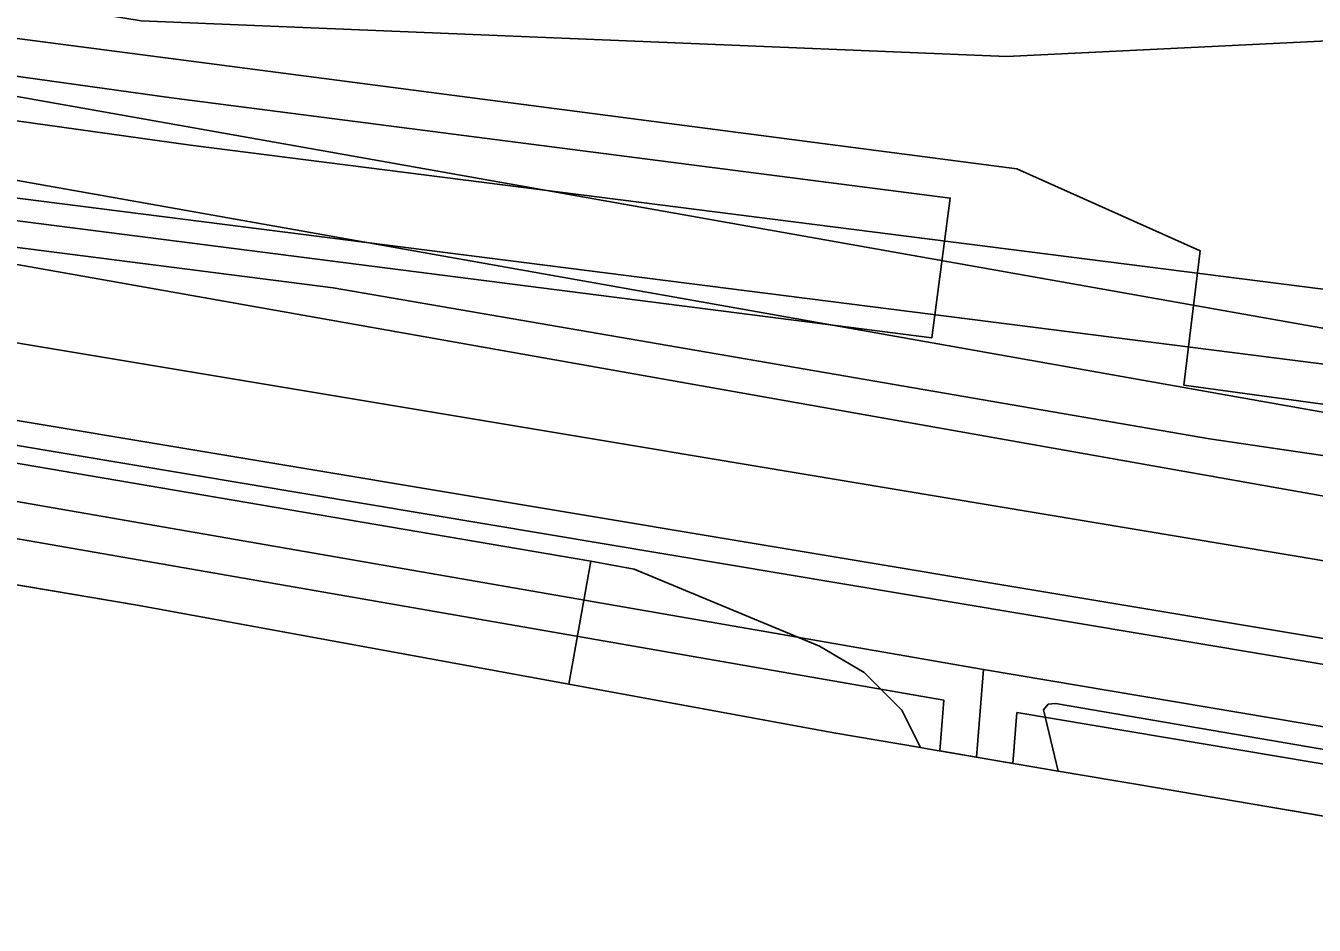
# Model space of a CAD drawing. Extents: x -263423 to -261326, y -1240067 to -1237864.
# Drawn here: x -263213.9 to -263160.1, y -1240032.8 to -1239995.3 of the extents above; entities that cross this region are included whole.
import ezdxf

# ---------------------------------------------------------------- set-up
doc = ezdxf.new("R2010")
doc.units = 0
for name, color, linetype in [('body_kn', 7, 'Continuous'), ('katuz_linie', 7, 'Continuous'), ('kladpar_hranice', 7, 'Continuous'), ('kladpar_plochy', 7, 'Continuous'), ('linie', 7, 'Continuous'), ('tarchy_linie', 7, 'Continuous'), ('zappar_hrandruhpozemk', 7, 'Continuous'), ('zuob_linie', 7, 'Continuous'), ('zuob_plochy', 7, 'Continuous')]:
    doc.layers.add(name, color=color, linetype=linetype)

msp = doc.modelspace()

# ---------------------------------------------------------------- linework, layer by layer
at = {"layer": 'body_kn'}
for p, q in [((-263172.95, -1239996.57), (-263172.95, -1239996.57)), ((-263207.84, -1239998.29), (-263207.84, -1239998.29)), ((-263207.05, -1240000.27), (-263207.05, -1240000.27)), ((-263172.53, -1240001.26), (-263172.53, -1240001.26)), ((-263175.31, -1240002.48), (-263175.31, -1240002.48)), ((-263164.87, -1240004.68), (-263164.87, -1240004.68)), ((-263201.08, -1240006.23), (-263201.08, -1240006.23)), ((-263176.08, -1240008.32), (-263176.08, -1240008.32)), ((-263165.56, -1240010.29), (-263165.56, -1240010.29)), ((-263164.48, -1240012.54), (-263164.48, -1240012.54)), ((-263211.31, -1240014.06), (-263211.31, -1240014.06)), ((-263190.32, -1240017.64), (-263190.32, -1240017.64)), ((-263190.32, -1240017.64), (-263190.32, -1240017.64)), ((-263188.52, -1240017.98), (-263188.52, -1240017.98)), ((-263209.19, -1240019.49), (-263209.19, -1240019.49)), ((-263180.77, -1240021.19), (-263180.77, -1240021.19)), ((-263178.91, -1240022.29), (-263178.91, -1240022.29)), ((-263173.93, -1240022.17), (-263173.93, -1240022.17)), ((-263173.93, -1240022.17), (-263173.93, -1240022.17)), ((-263191.24, -1240022.78), (-263191.24, -1240022.78)), ((-263175.58, -1240023.45), (-263175.58, -1240023.45)), ((-263177.34, -1240023.87), (-263177.34, -1240023.87)), ((-263172.53, -1240023.97), (-263172.53, -1240023.97)), ((-263171.42, -1240023.85), (-263171.42, -1240023.85)), ((-263171.22, -1240023.62), (-263171.22, -1240023.62)), ((-263170.91, -1240023.59), (-263170.91, -1240023.59)), ((-263180.18, -1240024.81), (-263180.18, -1240024.81)), ((-263176.55, -1240025.43), (-263176.55, -1240025.43)), ((-263176.55, -1240025.43), (-263176.55, -1240025.43)), ((-263176.34, -1240025.47), (-263176.34, -1240025.47)), ((-263175.75, -1240025.57), (-263175.75, -1240025.57)), ((-263174.22, -1240025.83), (-263174.22, -1240025.83)), ((-263172.7, -1240026.09), (-263172.7, -1240026.09)), ((-263170.81, -1240026.41), (-263170.81, -1240026.41)), ((-263170.81, -1240026.41), (-263170.81, -1240026.41)), ((-263170.64, -1240026.44), (-263170.64, -1240026.44)), ((-263167.39, -1240026.99), (-263167.39, -1240026.99)), ((-263163.4, -1240027.67), (-263163.4, -1240027.67))]:
    msp.add_line(p, q, dxfattribs=at)
at = {"layer": 'katuz_linie'}
msp.add_lwpolyline([(-263151.97, -1240029.62), (-263163.4, -1240027.67), (-263167.39, -1240026.99), (-263170.64, -1240026.44), (-263170.81, -1240026.41), (-263176.34, -1240025.47), (-263176.55, -1240025.43), (-263180.18, -1240024.81), (-263191.24, -1240022.78), (-263209.19, -1240019.49), (-263235.46, -1240015.06), (-263242.01, -1240014), (-263246.07, -1240013.35), (-263262.77, -1240010.57), (-263269.76, -1240009.05), (-263286.17, -1240006.1), (-263293.61, -1240004.9)], dxfattribs=at)
at = {"layer": 'kladpar_hranice'}
msp.add_lwpolyline([(-263151.97, -1240029.62), (-263163.4, -1240027.67), (-263167.39, -1240026.99), (-263170.64, -1240026.44), (-263170.81, -1240026.41), (-263176.34, -1240025.47), (-263176.55, -1240025.43), (-263180.18, -1240024.81), (-263191.24, -1240022.78), (-263209.19, -1240019.49), (-263235.46, -1240015.06), (-263242.01, -1240014), (-263246.07, -1240013.35), (-263262.77, -1240010.57), (-263269.76, -1240009.05)], dxfattribs=at)
at = {"layer": 'kladpar_plochy'}
for p, q in [((-263209.19, -1240019.49), (-263235.46, -1240015.06)), ((-263191.24, -1240022.78), (-263209.19, -1240019.49)), ((-263180.18, -1240024.81), (-263191.24, -1240022.78)), ((-263176.55, -1240025.43), (-263180.18, -1240024.81)), ((-263176.34, -1240025.47), (-263176.55, -1240025.43)), ((-263170.81, -1240026.41), (-263176.34, -1240025.47)), ((-263170.64, -1240026.44), (-263170.81, -1240026.41)), ((-263167.39, -1240026.99), (-263170.64, -1240026.44)), ((-263163.4, -1240027.67), (-263167.39, -1240026.99)), ((-263151.97, -1240029.62), (-263163.4, -1240027.67))]:
    msp.add_line(p, q, dxfattribs=at)
at = {"layer": 'linie'}
for points in [[(-263294.31, -1239988.67), (-263268.78, -1239991.92), (-263241.89, -1239995.4), (-263207.05, -1240000.27), (-262981.57, -1240028.93)], [(-262975.3, -1240032.85), (-263221.73, -1240001.53), (-263271.17, -1239995.24), (-263294.25, -1239992.31)]]:
    msp.add_lwpolyline(points, dxfattribs=at)
at = {"layer": 'tarchy_linie'}
for points in [[(-263155.27, -1239995.7), (-263172.95, -1239996.57), (-263209.1, -1239995.07), (-263262.48, -1239986.35), (-263291.97, -1239977.65), (-263294.53, -1239977.46), (-263294.56, -1239975.85), (-263294.57, -1239975.32), (-263294.57, -1239975.24), (-263294.58, -1239974.58), (-263294.6, -1239973.59)], [(-263294.33, -1239987.55), (-263230.04, -1239998.95), (-263150.79, -1240013.01), (-263089.3, -1240012.13), (-263026.76, -1240020.2), (-262979.54, -1240026.3), (-262896.92, -1240020.74), (-262789.71, -1240011.94), (-262677.55, -1239975.98)], [(-263151.07, -1240016.46), (-263230.64, -1240002.35), (-263294.27, -1239991.06), (-263294.33, -1239987.55), (-263294.4, -1239984.03), (-263229.44, -1239995.55), (-263154.03, -1240008.93)], [(-263149.27, -1240027.88), (-263172.53, -1240023.97), (-263172.7, -1240026.09), (-263174.22, -1240025.83), (-263175.75, -1240025.57), (-263175.58, -1240023.45), (-263216.59, -1240016.31), (-263293.92, -1240001.77), (-263294.07, -1240000.27), (-263294.08, -1240000.17), (-263294.1, -1239999.92), (-263294.11, -1239999.43), (-263294.14, -1239997.67), (-263294.21, -1239994.42), (-263227.76, -1240006.28), (-263146.43, -1240019.84)], [(-263294.14, -1239997.67), (-263228.32, -1240009.43), (-263147.13, -1240022.97), (-263145.31, -1240030.76)], [(-263294.11, -1239999.43), (-263147.48, -1240024), (-263147.14, -1240026.68)], [(-263294.08, -1240000.17), (-263216.31, -1240014.8), (-263173.93, -1240022.17), (-263174.22, -1240025.83)], [(-263173.93, -1240022.17), (-263147.14, -1240026.68), (-263146.4, -1240030.57)]]:
    msp.add_lwpolyline(points, dxfattribs=at)
at = {"layer": 'zappar_hrandruhpozemk'}
for p, q in [((-263230.91, -1239993.64), (-263172.53, -1240001.26)), ((-263228.06, -1239995.48), (-263207.84, -1239998.29)), ((-263176.08, -1240008.32), (-263262.3, -1239997.27)), ((-263201.08, -1240006.23), (-263264.35, -1239998.13)), ((-263164.48, -1240012.54), (-263201.08, -1240006.23)), ((-263211.31, -1240014.06), (-263245.41, -1240008.28)), ((-263190.32, -1240017.64), (-263191.24, -1240022.78)), ((-263170.91, -1240023.59), (-263151.92, -1240026.84))]:
    msp.add_line(p, q, dxfattribs=at)
for points in [[(-263207.84, -1239998.29), (-263175.31, -1240002.48), (-263176.08, -1240008.32)], [(-263172.53, -1240001.26), (-263164.87, -1240004.68), (-263165.56, -1240010.29), (-263152.31, -1240012.1), (-263151.8, -1240012.4), (-263151.59, -1240012.76), (-263151.85, -1240013.31), (-263152.15, -1240013.54), (-263152.48, -1240013.69), (-263153.81, -1240013.97), (-263154.83, -1240013.96), (-263164.48, -1240012.54)], [(-263176.55, -1240025.43), (-263177.34, -1240023.87), (-263178.91, -1240022.29), (-263180.77, -1240021.19), (-263188.52, -1240017.98), (-263190.32, -1240017.64), (-263211.31, -1240014.06)], [(-263170.81, -1240026.41), (-263171.42, -1240023.85), (-263171.22, -1240023.62), (-263170.91, -1240023.59)]]:
    msp.add_lwpolyline(points, dxfattribs=at)
at = {"layer": 'zuob_linie'}
msp.add_lwpolyline([(-263151.97, -1240029.62), (-263163.4, -1240027.67), (-263167.39, -1240026.99), (-263170.64, -1240026.44), (-263170.81, -1240026.41), (-263176.34, -1240025.47), (-263176.55, -1240025.43), (-263180.18, -1240024.81), (-263191.24, -1240022.78), (-263209.19, -1240019.49), (-263235.46, -1240015.06), (-263242.01, -1240014), (-263246.07, -1240013.35), (-263262.77, -1240010.57), (-263269.76, -1240009.05), (-263286.17, -1240006.1), (-263293.61, -1240004.9), (-263294.07, -1240000.27), (-263294.1, -1239999.92), (-263294.57, -1239975.32), (-263294.58, -1239974.58), (-263294.69, -1239968.53), (-263301.23, -1239938.71)], dxfattribs=at)
at = {"layer": 'zuob_plochy'}
msp.add_lwpolyline([(-263151.97, -1240029.62), (-263163.4, -1240027.67), (-263167.39, -1240026.99), (-263170.64, -1240026.44), (-263170.81, -1240026.41), (-263176.34, -1240025.47), (-263176.55, -1240025.43), (-263180.18, -1240024.81), (-263191.24, -1240022.78), (-263209.19, -1240019.49), (-263235.46, -1240015.06), (-263242.01, -1240014), (-263246.07, -1240013.35), (-263262.77, -1240010.57), (-263269.76, -1240009.05), (-263286.17, -1240006.1), (-263293.61, -1240004.9), (-263294.07, -1240000.27), (-263294.1, -1239999.92), (-263294.57, -1239975.32), (-263294.58, -1239974.58), (-263294.69, -1239968.53), (-263301.23, -1239938.71)], dxfattribs=at)

doc.saveas('drawing.dxf')
